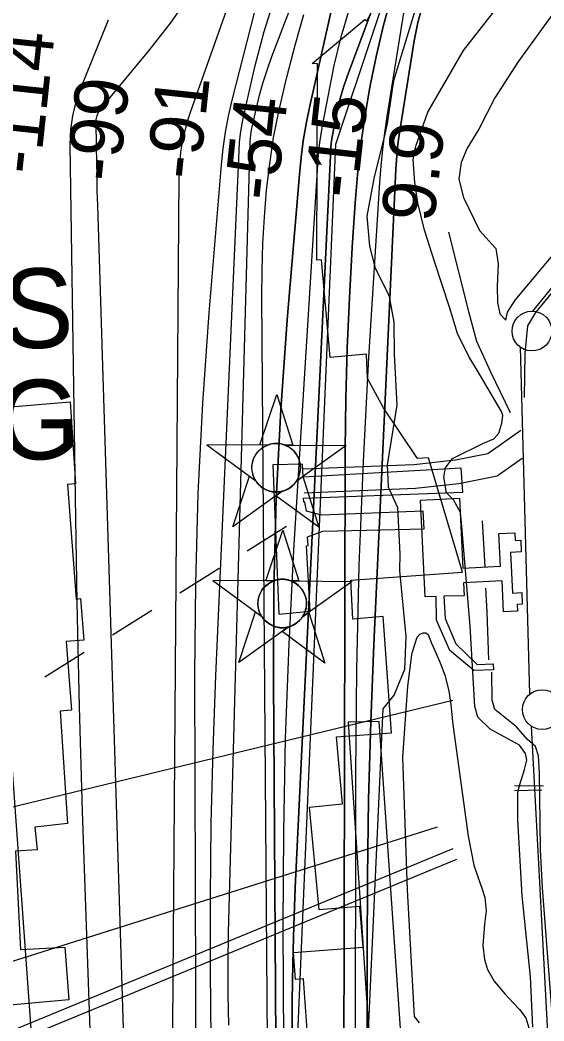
# Model space of a CAD drawing. Extents: x 3677843 to 3715951, y 511991 to 537744.
# Drawn here: x 3684961 to 3685620, y 530033 to 531291 of the extents above; entities that cross this region are included whole.
import ezdxf

# ---------------------------------------------------------------- set-up
doc = ezdxf.new("R2010")
doc.units = 0
for name, color, linetype in [('V-BLDG-OTLN', 7, 'Continuous'), ('V-CHAN-DOCK', 7, 'Continuous'), ('V-CHAN-NAID', 7, 'Continuous'), ('V-FLOD-BASE', 7, 'Continuous'), ('V-LEVE-TOET', 7, 'Continuous'), ('V-RIVR-EDGE', 7, 'Continuous'), ('V-RIVR-FERY', 7, 'Continuous'), ('V-RIVR-RANG', 7, 'Continuous'), ('V-ROAD-CNTR', 7, 'Continuous'), ('V-RRAP-RVMT', 7, 'Continuous'), ('V-SITE-VEGE', 7, 'Continuous'), ('V-SURV-LINE', 7, 'Continuous'), ('V-TOPO-DPTH', 7, 'Continuous'), ('V-TOPO-MAJR', 7, 'Continuous'), ('V-TOPO-MINR', 7, 'Continuous'), ('V-TOPO-WATR', 7, 'Continuous'), ('V-UTIL-LINE', 7, 'Continuous')]:
    doc.layers.add(name, color=color, linetype=linetype)

msp = doc.modelspace()

# ---------------------------------------------------------------- linework, layer by layer
at = {"layer": 'V-BLDG-OTLN'}
msp.add_lwpolyline([(3685493.8, 530566.8), (3685495.6, 530538.9), (3685509.1, 530507.1), (3685535.7, 530481), (3685555.8, 530481.9), (3685556.6, 530474.3), (3685531.6, 530473.4), (3685501.5, 530498.7), (3685484.5, 530536.7), (3685484.2, 530566.6), (3685470.4, 530566.2), (3685464.5, 530687.7), (3685513.5, 530690), (3685517.8, 530602.2), (3685565.2, 530604.5), (3685563.2, 530645.7), (3685583.3, 530646.7), (3685583.8, 530637.1), (3685590.6, 530637.4), (3685591.3, 530622.6), (3685577.9, 530621.9), (3685580.3, 530570.9), (3685591.9, 530571.4), (3685592.6, 530556.7), (3685586.2, 530556.4), (3685586.7, 530548), (3685569.1, 530547.2), (3685567.3, 530586.1), (3685518.8, 530583.7), (3685519.6, 530567.5)], close=True, dxfattribs=at)
at = {"layer": 'V-CHAN-DOCK'}
for points in [[(3685515.7, 530728), (3685317, 530716.6), (3685316.3, 530733), (3685278.8, 530731.9), (3685286.4, 530544.5), (3685326, 530547.9), (3685321.1, 530630.4), (3685323.3, 530630.5), (3685322.6, 530641.6), (3685341.9, 530648.7), (3685469, 530651.7), (3685467.8, 530674), (3685340.1, 530668.7), (3685321.4, 530673.9), (3685319.2, 530685.2), (3685317.9, 530685.1), (3685317.6, 530690.2), (3685517.7, 530697.5), (3685515.7, 530728)], [(3685440.8, 530005.5), (3685412.8, 530409.5), (3685373.5, 530408.7), (3685404.8, 529941.5), (3685362.9, 529938.8), (3685366.3, 529906.4), (3685326, 529902), (3685327.2, 529842.1), (3685304.4, 529839.7), (3685305.3, 529820.9), (3685384.9, 529821.8), (3685435.6, 529829.8), (3685571.5, 529879.3), (3685611.5, 529919), (3685618.5, 529992.7), (3685519.4, 530013.9), (3685482.9, 530015.9), (3685456.4, 530006), (3685440.8, 530005.5)]]:
    msp.add_lwpolyline(points, dxfattribs=at)
at = {"layer": 'V-CHAN-NAID'}
for points in [[(3685272.2, 530756.9), (3685262.6, 530757), (3685283.7, 530820.4), (3685304, 530756.7), (3685294.4, 530756.7), (3685292.8, 530757.3), (3685290.7, 530757.9), (3685288.7, 530758.4), (3685286.6, 530758.7), (3685285.5, 530758.8), (3685283.9, 530758.9), (3685282.2, 530758.9), (3685280.8, 530758.8), (3685278.9, 530758.6), (3685277.6, 530758.4), (3685275.8, 530758), (3685274.2, 530757.6), (3685273.2, 530757.3)], [(3685272.2, 530756.9), (3685195.7, 530757.4), (3685257.3, 530712), (3685256.2, 530713.9), (3685255.3, 530715.6), (3685254.5, 530717.5), (3685253.8, 530719.6), (3685253.5, 530720.9), (3685253.1, 530722.5), (3685252.9, 530724), (3685252.7, 530725.6), (3685252.6, 530727.3), (3685252.5, 530728.9), (3685252.6, 530731), (3685252.8, 530732.6), (3685253.2, 530734.8), (3685253.7, 530736.7), (3685254.3, 530738.6), (3685255, 530740.3), (3685255.7, 530741.9), (3685256.5, 530743.4), (3685257.6, 530745.1), (3685258.6, 530746.6), (3685259.6, 530747.9), (3685260.6, 530749), (3685261.9, 530750.4), (3685263, 530751.3), (3685264.7, 530752.7), (3685265.9, 530753.6), (3685267.6, 530754.7), (3685269.3, 530755.6), (3685270.8, 530756.3)], [(3685294.4, 530756.7), (3685370.9, 530756.2), (3685308.7, 530711.7), (3685309.6, 530713.2), (3685310.5, 530715), (3685311.3, 530716.6), (3685312, 530718.5), (3685312.5, 530720.3), (3685312.9, 530722), (3685313.3, 530724), (3685313.5, 530725.6), (3685313.6, 530727.8), (3685313.6, 530729.8), (3685313.4, 530732), (3685313.1, 530733.8), (3685312.6, 530736), (3685312, 530738.2), (3685311.2, 530740.2), (3685310.6, 530741.6), (3685309.6, 530743.5), (3685308.5, 530745.2), (3685307.3, 530746.9), (3685306.1, 530748.5), (3685304.8, 530749.8), (3685303.2, 530751.4), (3685301.4, 530752.8), (3685299.7, 530754), (3685297.8, 530755.1), (3685296.4, 530755.9)], [(3685290.6, 530698.8), (3685228.4, 530654.2), (3685249.5, 530717.7), (3685257.3, 530712), (3685257.9, 530711.1), (3685259.3, 530709.2), (3685260.5, 530707.8), (3685262, 530706.3), (3685263.4, 530705), (3685264.8, 530703.9), (3685266.2, 530702.9), (3685267.9, 530701.9), (3685269.6, 530700.9), (3685271.4, 530700.1), (3685272.8, 530699.6), (3685274.5, 530699.1), (3685276.7, 530698.5), (3685278.2, 530698.2), (3685280.2, 530697.9), (3685281.8, 530697.8), (3685283.6, 530697.8), (3685285.3, 530697.9), (3685287, 530698.1), (3685288.9, 530698.4)], [(3685308.7, 530711.7), (3685316.5, 530717.2), (3685336.7, 530653.5), (3685282.8, 530693.2), (3685290.6, 530698.8), (3685292.3, 530699.2), (3685293.9, 530699.8), (3685296.1, 530700.7), (3685297.8, 530701.6), (3685299.7, 530702.7), (3685301.4, 530703.9), (3685303, 530705.2), (3685304.2, 530706.3), (3685305.6, 530707.8), (3685306.8, 530709.2), (3685307.9, 530710.6)], [(3685279.8, 530586.2), (3685270.2, 530586.3), (3685291.3, 530649.8), (3685311.5, 530586), (3685302, 530586.1), (3685300.4, 530586.7), (3685298.3, 530587.3), (3685296.2, 530587.7), (3685294.2, 530588), (3685293, 530588.2), (3685291.5, 530588.2), (3685289.8, 530588.2), (3685288.4, 530588.2), (3685286.5, 530588), (3685285.1, 530587.7), (3685283.4, 530587.4), (3685281.8, 530586.9), (3685280.8, 530586.6)], [(3685279.8, 530586.2), (3685203.3, 530586.8), (3685264.9, 530541.4), (3685263.7, 530543.3), (3685262.9, 530544.9), (3685262.1, 530546.9), (3685261.4, 530548.9), (3685261.1, 530550.3), (3685260.7, 530551.9), (3685260.4, 530553.3), (3685260.3, 530554.9), (3685260.1, 530556.7), (3685260.1, 530558.3), (3685260.2, 530560.3), (3685260.4, 530561.9), (3685260.8, 530564.1), (3685261.3, 530566.1), (3685261.9, 530568), (3685262.6, 530569.6), (3685263.3, 530571.2), (3685264.1, 530572.8), (3685265.2, 530574.5), (3685266.2, 530576), (3685267.2, 530577.2), (3685268.2, 530578.4), (3685269.5, 530579.7), (3685270.6, 530580.7), (3685272.3, 530582.1), (3685273.5, 530583), (3685275.2, 530584), (3685276.9, 530585), (3685278.3, 530585.7)], [(3685302, 530586.1), (3685378.5, 530585.5), (3685316.3, 530541), (3685317.2, 530542.5), (3685318.1, 530544.4), (3685318.9, 530545.9), (3685319.6, 530547.9), (3685320.1, 530549.7), (3685320.5, 530551.3), (3685320.9, 530553.3), (3685321.1, 530554.9), (3685321.2, 530557.1), (3685321.2, 530559.2), (3685321, 530561.4), (3685320.7, 530563.2), (3685320.2, 530565.4), (3685319.6, 530567.5), (3685318.8, 530569.5), (3685318.2, 530570.9), (3685317.2, 530572.9), (3685316.1, 530574.6), (3685314.9, 530576.3), (3685313.7, 530577.8), (3685312.4, 530579.2), (3685310.7, 530580.7), (3685309, 530582.1), (3685307.3, 530583.3), (3685305.4, 530584.4), (3685304, 530585.2)], [(3685298.2, 530528.1), (3685236, 530483.6), (3685257.1, 530547.1), (3685264.9, 530541.4), (3685265.5, 530540.4), (3685266.9, 530538.6), (3685268.1, 530537.1), (3685269.6, 530535.6), (3685270.9, 530534.4), (3685272.4, 530533.2), (3685273.8, 530532.2), (3685275.5, 530531.2), (3685277.2, 530530.3), (3685279, 530529.5), (3685280.4, 530528.9), (3685282.1, 530528.4), (3685284.3, 530527.8), (3685285.8, 530527.6), (3685287.8, 530527.3), (3685289.4, 530527.2), (3685291.2, 530527.2), (3685292.9, 530527.3), (3685294.6, 530527.4), (3685296.5, 530527.7)], [(3685316.3, 530541), (3685324, 530546.6), (3685344.3, 530482.8), (3685290.4, 530522.5), (3685298.2, 530528.1), (3685299.9, 530528.6), (3685301.5, 530529.2), (3685303.7, 530530.1), (3685305.4, 530530.9), (3685307.3, 530532.1), (3685309, 530533.3), (3685310.5, 530534.5), (3685311.8, 530535.7), (3685313.2, 530537.1), (3685314.4, 530538.5), (3685315.5, 530540)]]:
    msp.add_lwpolyline(points, close=True, dxfattribs=at)
for centre in [(3685283.1, 530728.4), (3685290.7, 530557.7)]:
    msp.add_circle(centre, 30.5, dxfattribs=at)
at = {"layer": 'V-FLOD-BASE'}
msp.add_line((3685546, 530604), (3685542.6, 530661.5), dxfattribs=at)
for points in [[(3685595.4, 530816.7), (3685596.2, 530872.3), (3685599.4, 530907), (3685609.6, 530923.7), (3685667.2, 530993.7), (3685731, 531070.6), (3685800.4, 531141.4), (3685908.3, 531239.6), (3685955.8, 531281.7), (3686055.6, 531359.7)], [(3685499.7, 531024.6), (3685524.9, 530925), (3685535, 530887.6), (3685552.8, 530848.9), (3685577.5, 530797.8)], [(3685550.6, 530486.8), (3685548.6, 530547.1), (3685546.9, 530576.9)], [(3685631.1, 529995.6), (3685629.9, 530047.7), (3685618, 530200.2), (3685615.4, 530248), (3685614.7, 530315.3), (3685614.4, 530344.5), (3685612.8, 530366), (3685609.3, 530377.7), (3685598.8, 530387.3), (3685585.4, 530402.5), (3685558.2, 530424.4), (3685554.6, 530436.2), (3685554.2, 530471.5)]]:
    msp.add_lwpolyline(points, dxfattribs=at)
at = {"layer": 'V-LEVE-TOET'}
for points in [[(3685566.5, 530799.1), (3685536, 530851.1), (3685525.6, 530867.3), (3685511.1, 530897.1), (3685501, 530930.3), (3685482.7, 530986.5), (3685469.6, 531027.1), (3685461.3, 531061.5), (3685457.3, 531086.9), (3685455.4, 531115.9), (3685458.8, 531132.6), (3685473.6, 531175.4), (3685518.6, 531252.9), (3685588.3, 531342.4), (3685650, 531428.8), (3685675, 531455.6), (3685689.7, 531470.2), (3685703.3, 531479.4), (3685719.8, 531486.7)], [(3685572.1, 530913.8), (3685574.1, 530924.2), (3685583.7, 530938.9), (3685654.4, 531023.6), (3685762.9, 531150.4), (3685891.4, 531265.9), (3685912.7, 531284.9), (3685923, 531298.9), (3685927, 531313.5), (3685926.2, 531323.2), (3685922.3, 531339.4), (3685924.3, 531351.9), (3685936, 531360.3), (3686030.7, 531409.9), (3686064.6, 531423.4), (3686091.6, 531430.6), (3686139.5, 531432.5), (3686172.8, 531436.3), (3686263, 531449.7), (3686448.8, 531480.7), (3686465.5, 531479.5)], [(3685648.6, 531323.8), (3685586.9, 531238.4), (3685558.2, 531193.7), (3685537.8, 531153.9), (3685523.4, 531130.1), (3685515.9, 531112), (3685512.7, 531091.1), (3685518.5, 531068.2), (3685539, 531026.8), (3685559.4, 531004), (3685562.4, 530984.6), (3685561.2, 530956.1), (3685561.4, 530936), (3685564.4, 530922.1), (3685572.1, 530913.8)], [(3685605.7, 530025.1), (3685603, 530088.2), (3685592.3, 530190.1), (3685587.2, 530285.8), (3685586.8, 530320.5), (3685589.5, 530330.2), (3685595.6, 530349), (3685598.2, 530360.8), (3685596.8, 530369.1), (3685589, 530379.5), (3685552.1, 530399.9), (3685536.7, 530415), (3685533.1, 530428.2), (3685527.2, 530529.4), (3685516.2, 530659.7), (3685514.7, 530672.2), (3685506.2, 530688.1), (3685497.1, 530697), (3685494.1, 530716.4), (3685496.1, 530728.2), (3685505, 530740.1), (3685543.7, 530759.2), (3685556.8, 530764.9), (3685563, 530771.9), (3685567, 530784.4), (3685568.3, 530794.2), (3685566.5, 530799.1)]]:
    msp.add_lwpolyline(points, dxfattribs=at)
at = {"layer": 'V-RIVR-EDGE'}
msp.add_lwpolyline([(3685398.5, 530002.7), (3685417.5, 530425.3), (3685431.4, 530442.6), (3685444.7, 530475), (3685446.6, 530516.4), (3685438.4, 530599.3), (3685439, 530620.3), (3685436.2, 530678), (3685424.2, 530703.8), (3685423.1, 530732), (3685435.3, 530807), (3685431.8, 530871.3), (3685431.3, 530911.5), (3685425.4, 530943.9), (3685408.1, 530979.4), (3685400.9, 531007), (3685397.4, 531044.9), (3685406.6, 531094.1), (3685419.3, 531143.9), (3685422.9, 531161.3), (3685430.9, 531215.3), (3685461.7, 531315.4)], dxfattribs=at)
at = {"layer": 'V-RIVR-FERY'}
for points in [[(3685246.5, 530624.1), (3685296, 530655)], [(3685161.8, 530571.3), (3685211.2, 530602.1)], [(3685077, 530518.4), (3685126.5, 530549.3)], [(3684992.2, 530465.6), (3685041.7, 530496.4)]]:
    msp.add_lwpolyline(points, dxfattribs=at)
at = {"layer": 'V-ROAD-CNTR'}
for points in [[(3685590.7, 530775.4), (3685549.1, 530745.8), (3685508.4, 530737.8), (3685456.1, 530732.2), (3685316.9, 530726.5)], [(3685592.6, 530740), (3685561.2, 530717.6), (3685512.9, 530708.1), (3685458.3, 530702.3), (3685318.1, 530696.6)]]:
    msp.add_lwpolyline(points, dxfattribs=at)
at = {"layer": 'V-RRAP-RVMT'}
for points in [[(3685334.2, 530989.4), (3685335, 531236.2), (3685328.3, 531236.5), (3685394.4, 531291.9), (3685397.1, 531290.3), (3685401.3, 531297.7)], [(3685327.5, 529944.8), (3685317.3, 530085.9), (3685307.5, 530085), (3685304.9, 530119.1), (3685392.5, 530125.5), (3685388.2, 530176.9), (3685337.1, 530172.4), (3685324.9, 530301.7), (3685366.6, 530306), (3685359.1, 530390), (3685428.1, 530395.3), (3685417.8, 530541.2), (3685379.3, 530538.2), (3685377, 530587.2), (3685517.5, 530597.2), (3685474.5, 530741), (3685460.7, 530740), (3685417.9, 530803.9), (3685397.9, 530840.7), (3685396.5, 530871.3), (3685351.1, 530867.1), (3685339.9, 530989.9), (3685334.2, 530989.4)], [(3684953.8, 530805.4), (3685024, 530811.3), (3685030.6, 530708), (3685020.6, 530707.5), (3685031.3, 530563.3), (3685037, 530563.9), (3685041.2, 530511.6), (3685018.9, 530509.8), (3685025.6, 530423.7), (3685011.3, 530422.4), (3685020.5, 530281.3), (3684979.4, 530276.3), (3684982.5, 530248), (3684955.1, 530246.5), (3684961.6, 530122.7), (3685017.2, 530125.6), (3685022.2, 530059.5), (3684919.4, 530050.3)]]:
    msp.add_lwpolyline(points, dxfattribs=at)
at = {"layer": 'V-SITE-VEGE'}
msp.add_lwpolyline([(3685463.2, 530030.6), (3685457.1, 530038.3), (3685448.2, 530197.5), (3685442.4, 530364.7), (3685448.6, 530453.7), (3685453.8, 530493), (3685454.4, 530497.1), (3685460.6, 530515.5), (3685463.7, 530519), (3685468, 530520.9), (3685471.1, 530520.9), (3685474.1, 530518.6), (3685478.6, 530508), (3685482.7, 530498.6), (3685489.2, 530483.2), (3685495.3, 530467.4), (3685500.2, 530447.7), (3685502.8, 530430.3), (3685505.4, 530405.7), (3685524.4, 530265.3), (3685531.5, 530228.7), (3685536.9, 530214.1), (3685541.8, 530199.8), (3685545.6, 530188.2), (3685547.1, 530171.2), (3685545.1, 530154.7), (3685543, 530127.7), (3685544.9, 530110), (3685548.7, 530097.6), (3685557.1, 530083), (3685570.5, 530067.1), (3685581.6, 530055.1), (3685589.3, 530047.4), (3685596.9, 530036.9), (3685600.7, 530024.2)], dxfattribs=at)
at = {"layer": 'V-SURV-LINE'}
for points in [[(3685605.8, 530925.2), (3685740, 531089.5)], [(3685602.3, 530443.9), (3685590.4, 530879.8)], [(3685628.3, 529955.2), (3685604, 530403.6)]]:
    msp.add_lwpolyline(points, dxfattribs=at)
for centre in [(3685604.8, 530900.2), (3685617.8, 530424.3)]:
    msp.add_circle(centre, 25, dxfattribs=at)
at = {"layer": 'V-TOPO-DPTH'}
for points in [[(3685303, 530010.8), (3685303.2, 530058.2), (3685303.8, 530105.6), (3685305.2, 530152.9), (3685307.1, 530200.3), (3685351.6, 531129.4), (3685351.8, 531132.6), (3685352.1, 531135.8), (3685352.5, 531139), (3685353, 531142.1), (3685357.1, 531164.5), (3685360.1, 531178.7), (3685363.6, 531192.8), (3685367.8, 531206.7), (3685372.5, 531220.5), (3685444, 531413)], [(3685444, 531413), (3685372.5, 531220.5), (3685367.8, 531206.7), (3685363.6, 531192.8), (3685360.1, 531178.7), (3685357.1, 531164.5), (3685353, 531142.1), (3685352.5, 531139), (3685352.1, 531135.8), (3685351.8, 531132.6), (3685351.6, 531129.4), (3685307.1, 530200.3), (3685305.2, 530152.9), (3685303.8, 530105.6), (3685303.2, 530058.2), (3685303, 530010.8)], [(3685372.8, 531394.5), (3685325.1, 531181.5), (3685320.9, 531160.6), (3685317.2, 531139.5), (3685314.4, 531118.4), (3685312.2, 531097.2), (3685296.9, 530914.4), (3685289, 530801.6), (3685283.1, 530688.8), (3685280.3, 530575.8), (3685279.5, 530462.8), (3685282.9, 529942.4)], [(3685372.8, 531394.5), (3685325.1, 531181.5), (3685320.9, 531160.6), (3685317.2, 531139.5), (3685314.4, 531118.4), (3685312.2, 531097.2), (3685296.9, 530914.4), (3685289, 530801.6), (3685283.1, 530688.8), (3685280.3, 530575.8), (3685279.5, 530462.8), (3685282.9, 529942.4)], [(3685427.3, 531319), (3685417.5, 531283.3), (3685409.1, 531247.2), (3685401.7, 531210.9), (3685400, 531201.7), (3685394.2, 531166.7), (3685389.2, 531131.7), (3685385.5, 531096.6), (3685382.5, 531061.3), (3685378.8, 531005.3), (3685375.2, 530942), (3685372.4, 530878.6), (3685370.8, 530815.2), (3685370, 530751.7), (3685368.3, 529967.1)], [(3685368.3, 529967.1), (3685370, 530751.7), (3685370.8, 530815.2), (3685372.4, 530878.6), (3685375.2, 530942), (3685378.8, 531005.3), (3685382.5, 531061.3), (3685385.5, 531096.6), (3685389.2, 531131.7), (3685394.2, 531166.7), (3685400, 531201.7), (3685401.7, 531210.9), (3685409.1, 531247.2), (3685417.5, 531283.3), (3685427.3, 531319)], [(3685467.6, 531310.9), (3685461.3, 531288.2), (3685456.5, 531265.1), (3685438.3, 531149.5), (3685436.7, 531138.2), (3685435.4, 531126.7), (3685434.4, 531115.3), (3685433.7, 531103.8), (3685406, 530506.2), (3685402.2, 530408.8), (3685399.3, 530311.4), (3685397.9, 530214), (3685397.3, 530116.6), (3685397.6, 529939.4)], [(3685293.2, 529932.8), (3685292, 530152), (3685292.5, 530270.2), (3685294.7, 530388.4), (3685299.2, 530506.5), (3685305.4, 530624.6), (3685336, 531116.4), (3685336.8, 531126.9), (3685338, 531137.3), (3685339.5, 531147.7), (3685341.3, 531158.1), (3685356.2, 531234.2), (3685364.7, 531270.1), (3685375.3, 531305.3)], [(3685293.2, 529932.8), (3685292, 530152), (3685292.5, 530270.2), (3685294.7, 530388.4), (3685299.2, 530506.5), (3685305.4, 530624.6), (3685336, 531116.4), (3685336.8, 531126.9), (3685338, 531137.3), (3685339.5, 531147.7), (3685341.3, 531158.1), (3685356.2, 531234.2), (3685364.7, 531270.1), (3685375.3, 531305.3)]]:
    msp.add_lwpolyline(points, dxfattribs=at)
at = {"layer": 'V-TOPO-MAJR'}
for points in [[(3685092.4, 529982.6), (3685058.6, 531058.2), (3685058.1, 531076.5), (3685057.7, 531094.8), (3685057.3, 531113.1), (3685057.1, 531131.4), (3685056.7, 531164.6), (3685056.8, 531166.3), (3685057, 531167.9), (3685057.4, 531169.5), (3685057.9, 531171.1), (3685060.9, 531178.3), (3685061.5, 531179.5), (3685062.2, 531180.6), (3685063.1, 531181.7), (3685064, 531182.6), (3685065.1, 531183.5), (3685066.1, 531184.5), (3685067.1, 531185.5), (3685068, 531186.5), (3685122.9, 531252.5), (3685150, 531287.4), (3685175.5, 531323.4)], [(3685272.6, 529952), (3685265, 530943.4), (3685265.3, 530976.9), (3685266.3, 531010.4), (3685268.3, 531043.8), (3685271, 531077.2), (3685274.9, 531110.4), (3685279.9, 531143.5), (3685286.3, 531176.3), (3685293.8, 531209), (3685296.9, 531221.3), (3685307.1, 531259.8), (3685317.9, 531298.1)]]:
    msp.add_lwpolyline(points, dxfattribs=at)
at = {"layer": 'V-TOPO-MINR'}
for points in [[(3685152.5, 529970.8), (3685161.2, 531093.9), (3685161.5, 531104.3), (3685162.2, 531114.6), (3685163.3, 531125), (3685164.9, 531135.3), (3685166.9, 531145.5), (3685169.3, 531155.6), (3685172.1, 531165.6), (3685175.3, 531175.5), (3685294.3, 531511.9)], [(3685223.4, 530027.7), (3685222.6, 530066.5), (3685222.6, 530105.2), (3685223.2, 530143.9), (3685250.5, 531138.7), (3685250.8, 531142.8), (3685251.2, 531146.8), (3685251.8, 531150.8), (3685252.5, 531154.8), (3685258.2, 531180.3), (3685262.2, 531196.9), (3685266.8, 531213.3), (3685272.1, 531229.5), (3685277.8, 531245.6), (3685362.3, 531466.5)], [(3685303, 530010.8), (3685303.2, 530058.2), (3685303.8, 530105.6), (3685305.2, 530152.9), (3685307.1, 530200.3), (3685351.6, 531129.4), (3685351.8, 531132.6), (3685352.1, 531135.8), (3685352.5, 531139), (3685353, 531142.1), (3685357.1, 531164.5), (3685360.1, 531178.7), (3685363.6, 531192.8), (3685367.8, 531206.7), (3685372.5, 531220.5), (3685444, 531413)], [(3685309.5, 529996.5), (3685358.2, 531135.1), (3685451.7, 531415.4)], [(3685282.9, 529942.4), (3685279.5, 530462.8), (3685280.3, 530575.8), (3685283.1, 530688.8), (3685289, 530801.6), (3685296.9, 530914.4), (3685312.2, 531097.2), (3685314.4, 531118.4), (3685317.2, 531139.5), (3685320.9, 531160.6), (3685325.1, 531181.5), (3685372.8, 531394.5)], [(3685382.9, 529953.2), (3685383.1, 530343.4), (3685384.4, 530474.4), (3685387.3, 530605.4), (3685392.7, 530736.3), (3685399.7, 530867.2), (3685413.6, 531087.2), (3685415.2, 531108), (3685417.2, 531128.7), (3685419.8, 531149.4), (3685422.8, 531170), (3685457.7, 531389.1)], [(3685182.4, 529942.1), (3685180.9, 530468.4), (3685182, 530582.3), (3685185, 530696.1), (3685191, 530809.7), (3685198.9, 530923.3), (3685214.2, 531109.1), (3685216.4, 531129.7), (3685219.3, 531150.2), (3685223.2, 531170.5), (3685227.8, 531190.7), (3685274.5, 531374.5)], [(3685202.1, 529923.5), (3685200.6, 530095.7), (3685200.5, 530188.5), (3685201.4, 530281.2), (3685203.8, 530374), (3685207.1, 530466.7), (3685236.4, 531126.7), (3685237.1, 531137.5), (3685238.3, 531148.2), (3685240, 531158.8), (3685242.1, 531169.4), (3685256.8, 531234.2), (3685268, 531276.7), (3685281.1, 531318.4)], [(3685368.3, 529967.1), (3685370, 530751.7), (3685370.8, 530815.2), (3685372.4, 530878.6), (3685375.2, 530942), (3685378.8, 531005.3), (3685382.5, 531061.3), (3685385.5, 531096.6), (3685389.2, 531131.7), (3685394.2, 531166.7), (3685400, 531201.7), (3685401.7, 531210.9), (3685409.1, 531247.2), (3685417.5, 531283.3), (3685427.3, 531319)], [(3685293.2, 529932.8), (3685292, 530152), (3685292.5, 530270.2), (3685294.7, 530388.4), (3685299.2, 530506.5), (3685305.4, 530624.6), (3685336, 531116.4), (3685336.8, 531126.9), (3685338, 531137.3), (3685339.5, 531147.7), (3685341.3, 531158.1), (3685356.2, 531234.2), (3685364.7, 531270.1), (3685375.3, 531305.3)], [(3685052, 529938.6), (3685043.9, 530164.5), (3685039.5, 530296.1), (3685035.8, 530427.8), (3685032.9, 530559.5), (3685030.5, 530691.2), (3685024.1, 531134.9), (3685024.9, 531153.1), (3685027.2, 531170.9), (3685031.5, 531188.4), (3685037.3, 531205.6), (3685072, 531291.4)], [(3685237.4, 527534.8), (3685140.1, 527990), (3685115.9, 528108.4), (3685093.3, 528227.1), (3685072.9, 528346.2), (3685054, 528465.6), (3685024, 528666.8), (3685021.4, 528685.8), (3685019.2, 528704.7), (3685017.6, 528723.8), (3685016.3, 528742.9), (3685002.4, 529002), (3684995.5, 529150.7), (3684990.1, 529299.4), (3684986.9, 529448.2), (3684985.2, 529597.1), (3684984.1, 529829.3), (3684983.6, 529863.2), (3684982.7, 529897.1), (3684981.1, 529930.9), (3684979, 529964.7), (3684943.6, 530459), (3684939.3, 530495.8), (3684932.7, 530532)]]:
    msp.add_lwpolyline(points, dxfattribs=at)
at = {"layer": 'V-TOPO-WATR'}
msp.add_lwpolyline([(3685397.6, 529939.4), (3685397.3, 530116.6), (3685397.9, 530214), (3685399.3, 530311.4), (3685402.2, 530408.8), (3685406, 530506.2), (3685433.7, 531103.8), (3685434.4, 531115.3), (3685435.4, 531126.7), (3685436.7, 531138.2), (3685438.3, 531149.5), (3685456.5, 531265.1), (3685461.3, 531288.2), (3685467.6, 531310.9)], dxfattribs=at)
at = {"layer": 'V-UTIL-LINE'}
for p, q in [((3685505.3, 530435.8), (3683170.4, 529870.9)), ((3685582.7, 530328.9), (3685619.5, 530328.6)), ((3685617.4, 530323), (3685582.8, 530322)), ((3685485.7, 530276.3), (3683260, 529574.2)), ((3683321.3, 529348.9), (3685505.6, 530249.8)), ((3683325.8, 529335.4), (3685510.1, 530236.3))]:
    msp.add_line(p, q, dxfattribs=at)

# ---------------------------------------------------------------- texts
at = {"layer": 'V-CHAN-NAID'}
for s, p in [('UPPER ALGIERS', (3683951.3, 530864.6)), ('FERRY LANDING', (3683952.6, 530724.6))]:
    msp.add_text(s, height=100, rotation=0.7994, dxfattribs=at).set_placement(p)
at = {"layer": 'V-RIVR-RANG'}
for s, rotation, p in [('-114', 83.9241, (3684985.5, 531095.7)), ('-99', 83.9241, (3685085.1, 531086.4)), ('-91', 83.9241, (3685185.9, 531089.2)), ('-15', 83.6383, (3685384.2, 531065.6)), ('-54', 83.9241, (3685283.7, 531062.7)), ('9.9', 83.6383, (3685481.5, 531035.4))]:
    msp.add_text(s, height=67, rotation=rotation, dxfattribs=at).set_placement(p)

doc.saveas('drawing.dxf')
